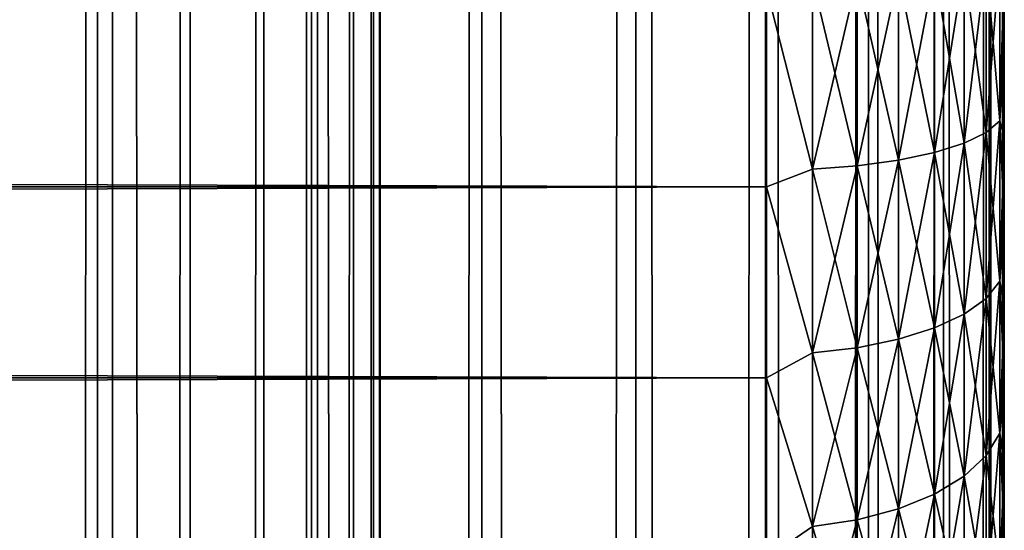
# Model space of a CAD drawing. Extents: x -265 to 265, y 0 to 1307.
# Tile 328 of 356: x 256.72 to 265, y 1133.74 to 1138.03. Entities that reach past the tile are written whole.
import ezdxf

# ---------------------------------------------------------------- set-up
doc = ezdxf.new("R2010")
doc.units = 0
doc.header["$LTSCALE"] = 81.481481
for name, color, linetype in [('119', 7, 'CONTINUOUS'), ('12', 7, 'CONTINUOUS'), ('120', 7, 'CONTINUOUS'), ('16', 7, 'CONTINUOUS'), ('9', 7, 'CONTINUOUS')]:
    doc.layers.add(name, color=color, linetype=linetype)

msp = doc.modelspace()

# ---------------------------------------------------------------- linework, layer by layer
at = {"layer": '119', "color": 7, "linetype": 'CONTINUOUS'}
for points in [[(255.7403, 1, 13.8582), (257.5, 1, 12.9904), (255.7403, 1299, 13.8582), (255.7403, 1, 13.8582)], [(255.7403, 1299, 13.8582), (257.5, 1, 12.9904), (257.5, 1299, 12.9904), (255.7403, 1299, 13.8582)], [(257.5, 1, 12.9904), (259.1314, 1, 11.9003), (257.5, 1299, 12.9904), (257.5, 1, 12.9904)], [(257.5, 1299, 12.9904), (259.1314, 1, 11.9003), (259.1314, 1299, 11.9003), (257.5, 1299, 12.9904)], [(259.1314, 1, 11.9003), (260.6066, 1, 10.6066), (259.1314, 1299, 11.9003), (259.1314, 1, 11.9003)], [(259.1314, 1299, 11.9003), (260.6066, 1, 10.6066), (260.6066, 1299, 10.6066), (259.1314, 1299, 11.9003)], [(260.6066, 1, 10.6066), (261.9003, 1, 9.1314), (260.6066, 1299, 10.6066), (260.6066, 1, 10.6066)], [(260.6066, 1299, 10.6066), (261.9003, 1, 9.1314), (261.9003, 1299, 9.1314), (260.6066, 1299, 10.6066)], [(261.9003, 1, 9.1314), (262.9904, 1, 7.5), (261.9003, 1299, 9.1314), (261.9003, 1, 9.1314)], [(261.9003, 1299, 9.1314), (262.9904, 1, 7.5), (262.9904, 1299, 7.5), (261.9003, 1299, 9.1314)], [(262.9904, 1, 7.5), (263.8582, 1, 5.7403), (262.9904, 1299, 7.5), (262.9904, 1, 7.5)], [(262.9904, 1299, 7.5), (263.8582, 1, 5.7403), (263.8582, 1299, 5.7403), (262.9904, 1299, 7.5)], [(263.8582, 1, 5.7403), (264.4889, 1, 3.8823), (263.8582, 1299, 5.7403), (263.8582, 1, 5.7403)], [(263.8582, 1299, 5.7403), (264.4889, 1, 3.8823), (264.4889, 1299, 3.8823), (263.8582, 1299, 5.7403)], [(264.4889, 1, 3.8823), (264.8717, 1, 1.9579), (264.4889, 1299, 3.8823), (264.4889, 1, 3.8823)], [(264.4889, 1299, 3.8823), (264.8717, 1, 1.9579), (264.8717, 1299, 1.9579), (264.4889, 1299, 3.8823)], [(264.8717, 1, 1.9579), (265, 1), (264.8717, 1299, 1.9579), (264.8717, 1, 1.9579)], [(264.8717, 1299, 1.9579), (265, 1), (265, 1299), (264.8717, 1299, 1.9579)]]:
    msp.add_3dface(points, dxfattribs=at)
at = {"layer": '12', "color": 7, "linetype": 'CONTINUOUS'}
for points in [[(-263, 1136.6275, 15.4635), (-263, 1138.2979, 15.1164), (263, 1136.6275, 15.4635), (-263, 1136.6275, 15.4635)], [(263, 1136.6275, 15.4635), (-263, 1138.2979, 15.1164), (263, 1138.2979, 15.1164), (263, 1136.6275, 15.4635)], [(-263, 1138.2979, 39.8836), (-263, 1136.6275, 39.5365), (263, 1138.2979, 39.8836), (-263, 1138.2979, 39.8836)], [(263, 1138.2979, 39.8836), (-263, 1136.6275, 39.5365), (263, 1136.6275, 39.5365), (263, 1138.2979, 39.8836)], [(-263, 1135.02, 16.0349), (-263, 1136.6275, 15.4635), (263, 1135.02, 16.0349), (-263, 1135.02, 16.0349)], [(263, 1135.02, 16.0349), (-263, 1136.6275, 15.4635), (263, 1136.6275, 15.4635), (263, 1135.02, 16.0349)], [(-263, 1136.6275, 39.5365), (-263, 1135.02, 38.9651), (263, 1136.6275, 39.5365), (-263, 1136.6275, 39.5365)], [(263, 1136.6275, 39.5365), (-263, 1135.02, 38.9651), (263, 1135.02, 38.9651), (263, 1136.6275, 39.5365)], [(-263, 1133.5052, 16.8198), (-263, 1135.02, 16.0349), (263, 1133.5052, 16.8198), (-263, 1133.5052, 16.8198)], [(263, 1133.5052, 16.8198), (-263, 1135.02, 16.0349), (263, 1135.02, 16.0349), (263, 1133.5052, 16.8198)], [(-263, 1135.02, 38.9651), (-263, 1133.5052, 38.1802), (263, 1135.02, 38.9651), (-263, 1135.02, 38.9651)], [(263, 1135.02, 38.9651), (-263, 1133.5052, 38.1802), (263, 1133.5052, 38.1802), (263, 1135.02, 38.9651)]]:
    msp.add_3dface(points, dxfattribs=at)
at = {"layer": '120', "color": 7, "linetype": 'CONTINUOUS'}
for points in [[(260.6066, 1299, -10.6066), (260.6066, 1, -10.6066), (259.75, 20, -11.399), (260.6066, 1299, -10.6066)], [(259.75, 1280, -11.399), (260.6066, 1299, -10.6066), (259.75, 20, -11.399), (259.75, 1280, -11.399)], [(261.9003, 1, -9.1314), (260.6066, 1, -10.6066), (261.9003, 1299, -9.1314), (261.9003, 1, -9.1314)], [(261.9003, 1299, -9.1314), (260.6066, 1, -10.6066), (260.6066, 1299, -10.6066), (261.9003, 1299, -9.1314)], [(262.9904, 1, -7.5), (261.9003, 1, -9.1314), (262.9904, 1299, -7.5), (262.9904, 1, -7.5)], [(262.9904, 1299, -7.5), (261.9003, 1, -9.1314), (261.9003, 1299, -9.1314), (262.9904, 1299, -7.5)], [(263.8582, 1, -5.7403), (262.9904, 1, -7.5), (263.8582, 1299, -5.7403), (263.8582, 1, -5.7403)], [(263.8582, 1299, -5.7403), (262.9904, 1, -7.5), (262.9904, 1299, -7.5), (263.8582, 1299, -5.7403)], [(264.4889, 1, -3.8823), (263.8582, 1, -5.7403), (264.4889, 1299, -3.8823), (264.4889, 1, -3.8823)], [(264.4889, 1299, -3.8823), (263.8582, 1, -5.7403), (263.8582, 1299, -5.7403), (264.4889, 1299, -3.8823)], [(264.8717, 1, -1.9579), (264.4889, 1, -3.8823), (264.8717, 1299, -1.9579), (264.8717, 1, -1.9579)], [(264.8717, 1299, -1.9579), (264.4889, 1, -3.8823), (264.4889, 1299, -3.8823), (264.8717, 1299, -1.9579)], [(265, 1299), (265, 1), (264.8717, 1, -1.9579), (265, 1299)], [(265, 1299), (264.8717, 1, -1.9579), (264.8717, 1299, -1.9579), (265, 1299)], [(259.6951, 1278.9668, -11.4457), (259.75, 1280, -11.399), (259.6951, 21.0333, -11.4457), (259.6951, 1278.9668, -11.4457)], [(259.6951, 21.0333, -11.4457), (259.75, 1280, -11.399), (259.75, 20, -11.399), (259.6951, 21.0333, -11.4457)], [(259.525, 1277.9175, -11.5877), (259.6951, 1278.9668, -11.4457), (259.525, 22.0825, -11.5877), (259.525, 1277.9175, -11.5877)], [(259.525, 22.0825, -11.5877), (259.6951, 1278.9668, -11.4457), (259.6951, 21.0333, -11.4457), (259.525, 22.0825, -11.5877)], [(259.2244, 1276.842, -11.8284), (259.525, 1277.9175, -11.5877), (259.2244, 23.1581, -11.8284), (259.2244, 1276.842, -11.8284)], [(259.2244, 23.1581, -11.8284), (259.525, 1277.9175, -11.5877), (259.525, 22.0825, -11.5877), (259.2244, 23.1581, -11.8284)], [(258.7723, 1275.7446, -12.1674), (259.2244, 1276.842, -11.8284), (258.7723, 24.2554, -12.1674), (258.7723, 1275.7446, -12.1674)], [(258.7723, 24.2554, -12.1674), (259.2244, 1276.842, -11.8284), (259.2244, 23.1581, -11.8284), (258.7723, 24.2554, -12.1674)], [(258.1533, 1274.6534, -12.5906), (258.7723, 1275.7446, -12.1674), (258.1533, 25.3466, -12.5906), (258.1533, 1274.6534, -12.5906)], [(258.1533, 25.3466, -12.5906), (258.7723, 1275.7446, -12.1674), (258.7723, 24.2554, -12.1674), (258.1533, 25.3466, -12.5906)], [(257.3737, 1273.621, -13.0625), (258.1533, 1274.6534, -12.5906), (257.3737, 26.379, -13.0625), (257.3737, 1273.621, -13.0625)], [(257.3737, 26.379, -13.0625), (258.1533, 1274.6534, -12.5906), (258.1533, 25.3466, -12.5906), (257.3737, 26.379, -13.0625)], [(256.4613, 1272.6984, -13.537), (257.3737, 1273.621, -13.0625), (256.4613, 27.3016, -13.537), (256.4613, 1272.6984, -13.537)], [(256.4613, 27.3016, -13.537), (257.3737, 1273.621, -13.0625), (257.3737, 26.379, -13.0625), (256.4613, 27.3016, -13.537)]]:
    msp.add_3dface(points, dxfattribs=at)
at = {"layer": '16', "color": 7, "linetype": 'CONTINUOUS'}
for points in [[(264.8476, 1138.5295, 16.3307), (264.8476, 1137.0842, 16.6181), (264.6625, 1138.4844, 15.9875), (264.8476, 1138.5295, 16.3307)], [(264.8476, 1137.0842, 38.3819), (264.8476, 1138.5295, 38.6693), (264.6625, 1136.9946, 38.7161), (264.8476, 1137.0842, 38.3819)], [(264.6625, 1136.9946, 38.7161), (264.8476, 1138.5295, 38.6693), (264.6625, 1138.4844, 39.0125), (264.6625, 1136.9946, 38.7161)], [(264.9616, 1138.5785, 16.703), (264.9616, 1137.1814, 16.9809), (264.8476, 1138.5295, 16.3307), (264.9616, 1138.5785, 16.703)], [(264.9616, 1137.1814, 38.0191), (264.9616, 1138.5785, 38.297), (264.8476, 1137.0842, 38.3819), (264.9616, 1137.1814, 38.0191)], [(264.8476, 1137.0842, 38.3819), (264.9616, 1138.5785, 38.297), (264.8476, 1138.5295, 38.6693), (264.8476, 1137.0842, 38.3819)], [(264.8476, 1138.5295, 16.3307), (264.9616, 1137.1814, 16.9809), (264.8476, 1137.0842, 16.6181), (264.8476, 1138.5295, 16.3307)], [(265, 1138.5057, 17.1069), (265, 1137.7681, 17.2399), (264.9616, 1138.5785, 16.703), (265, 1138.5057, 17.1069)], [(264.9616, 1138.5785, 16.703), (265, 1137.7681, 17.2399), (264.9616, 1137.1814, 16.9809), (264.9616, 1138.5785, 16.703)], [(264.9616, 1137.1814, 38.0191), (265, 1138.5057, 37.8931), (264.9616, 1138.5785, 38.297), (264.9616, 1137.1814, 38.0191)], [(264.4134, 1138.4448, 15.6869), (264.4134, 1136.9162, 15.9909), (264.1098, 1138.4123, 15.4403), (264.4134, 1138.4448, 15.6869)], [(264.4134, 1136.9162, 39.0091), (264.4134, 1138.4448, 39.3131), (264.1098, 1136.8518, 39.2493), (264.4134, 1136.9162, 39.0091)], [(264.1098, 1136.8518, 39.2493), (264.4134, 1138.4448, 39.3131), (264.1098, 1138.4123, 39.5597), (264.1098, 1136.8518, 39.2493)], [(264.6625, 1138.4844, 15.9875), (264.6625, 1136.9946, 16.2839), (264.4134, 1138.4448, 15.6869), (264.6625, 1138.4844, 15.9875)], [(264.6625, 1136.9946, 38.7161), (264.6625, 1138.4844, 39.0125), (264.4134, 1136.9162, 39.0091), (264.6625, 1136.9946, 38.7161)], [(264.4134, 1136.9162, 39.0091), (264.6625, 1138.4844, 39.0125), (264.4134, 1138.4448, 39.3131), (264.4134, 1136.9162, 39.0091)], [(264.4134, 1138.4448, 15.6869), (264.6625, 1136.9946, 16.2839), (264.4134, 1136.9162, 15.9909), (264.4134, 1138.4448, 15.6869)], [(264.6625, 1138.4844, 15.9875), (264.8476, 1137.0842, 16.6181), (264.6625, 1136.9946, 16.2839), (264.6625, 1138.4844, 15.9875)], [(265, 1137.7681, 37.7601), (265, 1138.5057, 37.8931), (264.9616, 1137.1814, 38.0191), (265, 1137.7681, 37.7601)], [(263, 1138.2979, 39.8836), (263.3879, 1136.7746, 39.5374), (263.3879, 1138.3734, 39.8554), (263, 1138.2979, 39.8836)], [(263, 1138.2979, 15.1164), (263.3879, 1138.3734, 15.1446), (263.3879, 1136.7746, 15.4626), (263, 1138.2979, 15.1164)], [(263.7636, 1138.3882, 15.2571), (263.7636, 1136.804, 15.5723), (263.3879, 1138.3734, 15.1446), (263.7636, 1138.3882, 15.2571)], [(263.7636, 1136.804, 39.4277), (263.7636, 1138.3882, 39.7429), (263.3879, 1136.7746, 39.5374), (263.7636, 1136.804, 39.4277)], [(263.3879, 1136.7746, 39.5374), (263.7636, 1138.3882, 39.7429), (263.3879, 1138.3734, 39.8554), (263.3879, 1136.7746, 39.5374)], [(263.3879, 1138.3734, 15.1446), (263.7636, 1136.804, 15.5723), (263.3879, 1136.7746, 15.4626), (263.3879, 1138.3734, 15.1446)], [(264.1098, 1138.4123, 15.4403), (264.1098, 1136.8518, 15.7507), (263.7636, 1138.3882, 15.2571), (264.1098, 1138.4123, 15.4403)], [(264.1098, 1136.8518, 39.2493), (264.1098, 1138.4123, 39.5597), (263.7636, 1136.804, 39.4277), (264.1098, 1136.8518, 39.2493)], [(263.7636, 1136.804, 39.4277), (264.1098, 1138.4123, 39.5597), (263.7636, 1138.3882, 39.7429), (263.7636, 1136.804, 39.4277)], [(263.7636, 1138.3882, 15.2571), (264.1098, 1136.8518, 15.7507), (263.7636, 1136.804, 15.5723), (263.7636, 1138.3882, 15.2571)], [(264.1098, 1138.4123, 15.4403), (264.4134, 1136.9162, 15.9909), (264.1098, 1136.8518, 15.7507), (264.1098, 1138.4123, 15.4403)], [(263, 1138.2979, 39.8836), (263, 1136.6275, 39.5365), (263.3879, 1136.7746, 39.5374), (263, 1138.2979, 39.8836)], [(263, 1136.6275, 15.4635), (263, 1138.2979, 15.1164), (263.3879, 1136.7746, 15.4626), (263, 1136.6275, 15.4635)], [(265, 1137.7681, 17.2399), (265, 1137.0419, 17.4253), (264.9616, 1137.1814, 16.9809), (265, 1137.7681, 17.2399)], [(265, 1137.0419, 37.5747), (265, 1137.7681, 37.7601), (264.9616, 1137.1814, 38.0191), (265, 1137.0419, 37.5747)], [(264.9616, 1137.1814, 16.9809), (264.9616, 1135.8325, 17.4388), (264.8476, 1137.0842, 16.6181), (264.9616, 1137.1814, 16.9809)], [(264.9616, 1135.8325, 37.5612), (264.9616, 1137.1814, 38.0191), (264.8476, 1135.6888, 37.9082), (264.9616, 1135.8325, 37.5612)], [(264.8476, 1135.6888, 37.9082), (264.9616, 1137.1814, 38.0191), (264.8476, 1137.0842, 38.3819), (264.8476, 1135.6888, 37.9082)], [(265, 1137.0419, 17.4253), (265, 1136.3307, 17.662), (264.9616, 1137.1814, 16.9809), (265, 1137.0419, 17.4253)], [(264.9616, 1137.1814, 16.9809), (265, 1136.3307, 17.662), (264.9616, 1135.8325, 17.4388), (264.9616, 1137.1814, 16.9809)], [(264.9616, 1135.8325, 37.5612), (265, 1137.0419, 37.5747), (264.9616, 1137.1814, 38.0191), (264.9616, 1135.8325, 37.5612)], [(264.8476, 1137.0842, 16.6181), (264.8476, 1135.6888, 17.0918), (264.6625, 1136.9946, 16.2839), (264.8476, 1137.0842, 16.6181)], [(264.8476, 1135.6888, 37.9082), (264.8476, 1137.0842, 38.3819), (264.6625, 1135.5564, 38.2279), (264.8476, 1135.6888, 37.9082)], [(264.6625, 1135.5564, 38.2279), (264.8476, 1137.0842, 38.3819), (264.6625, 1136.9946, 38.7161), (264.6625, 1135.5564, 38.2279)], [(264.8476, 1137.0842, 16.6181), (264.9616, 1135.8325, 17.4388), (264.8476, 1135.6888, 17.0918), (264.8476, 1137.0842, 16.6181)], [(265, 1136.3307, 37.338), (265, 1137.0419, 37.5747), (264.9616, 1135.8325, 37.5612), (265, 1136.3307, 37.338)], [(264.6625, 1136.9946, 16.2839), (264.6625, 1135.5564, 16.7721), (264.4134, 1136.9162, 15.9909), (264.6625, 1136.9946, 16.2839)], [(264.6625, 1135.5564, 38.2279), (264.6625, 1136.9946, 38.7161), (264.4134, 1135.4403, 38.5081), (264.6625, 1135.5564, 38.2279)], [(264.4134, 1135.4403, 38.5081), (264.6625, 1136.9946, 38.7161), (264.4134, 1136.9162, 39.0091), (264.4134, 1135.4403, 38.5081)], [(264.6625, 1136.9946, 16.2839), (264.8476, 1135.6888, 17.0918), (264.6625, 1135.5564, 16.7721), (264.6625, 1136.9946, 16.2839)], [(264.1098, 1136.8518, 15.7507), (264.1098, 1135.3451, 16.2621), (263.7636, 1136.804, 15.5723), (264.1098, 1136.8518, 15.7507)], [(264.1098, 1135.3451, 38.7379), (264.1098, 1136.8518, 39.2493), (263.7636, 1135.2744, 38.9085), (264.1098, 1135.3451, 38.7379)], [(263.7636, 1135.2744, 38.9085), (264.1098, 1136.8518, 39.2493), (263.7636, 1136.804, 39.4277), (263.7636, 1135.2744, 38.9085)], [(264.4134, 1136.9162, 15.9909), (264.4134, 1135.4403, 16.4919), (264.1098, 1136.8518, 15.7507), (264.4134, 1136.9162, 15.9909)], [(264.4134, 1135.4403, 38.5081), (264.4134, 1136.9162, 39.0091), (264.1098, 1135.3451, 38.7379), (264.4134, 1135.4403, 38.5081)], [(264.1098, 1135.3451, 38.7379), (264.4134, 1136.9162, 39.0091), (264.1098, 1136.8518, 39.2493), (264.1098, 1135.3451, 38.7379)], [(264.1098, 1136.8518, 15.7507), (264.4134, 1135.4403, 16.4919), (264.1098, 1135.3451, 16.2621), (264.1098, 1136.8518, 15.7507)], [(264.4134, 1136.9162, 15.9909), (264.6625, 1135.5564, 16.7721), (264.4134, 1135.4403, 16.4919), (264.4134, 1136.9162, 15.9909)], [(263, 1136.6275, 39.5365), (263.3879, 1135.231, 39.0134), (263.3879, 1136.7746, 39.5374), (263, 1136.6275, 39.5365)], [(263, 1136.6275, 15.4635), (263.3879, 1136.7746, 15.4626), (263.3879, 1135.231, 15.9866), (263, 1136.6275, 15.4635)], [(263.7636, 1136.804, 15.5723), (263.7636, 1135.2744, 16.0915), (263.3879, 1136.7746, 15.4626), (263.7636, 1136.804, 15.5723)], [(263.7636, 1135.2744, 38.9085), (263.7636, 1136.804, 39.4277), (263.3879, 1135.231, 39.0134), (263.7636, 1135.2744, 38.9085)], [(263.3879, 1135.231, 39.0134), (263.7636, 1136.804, 39.4277), (263.3879, 1136.7746, 39.5374), (263.3879, 1135.231, 39.0134)], [(263.3879, 1136.7746, 15.4626), (263.7636, 1135.2744, 16.0915), (263.3879, 1135.231, 15.9866), (263.3879, 1136.7746, 15.4626)], [(263.7636, 1136.804, 15.5723), (264.1098, 1135.3451, 16.2621), (263.7636, 1135.2744, 16.0915), (263.7636, 1136.804, 15.5723)], [(263, 1136.6275, 39.5365), (263, 1135.02, 38.9651), (263.3879, 1135.231, 39.0134), (263, 1136.6275, 39.5365)], [(263, 1135.02, 16.0349), (263, 1136.6275, 15.4635), (263.3879, 1135.231, 15.9866), (263, 1135.02, 16.0349)], [(265, 1136.3307, 17.662), (265, 1135.6382, 17.9488), (264.9616, 1135.8325, 17.4388), (265, 1136.3307, 17.662)], [(265, 1135.6382, 37.0512), (265, 1136.3307, 37.338), (264.9616, 1135.8325, 37.5612), (265, 1135.6382, 37.0512)], [(264.9616, 1135.8325, 17.4388), (264.9616, 1134.5549, 18.0688), (264.8476, 1135.6888, 17.0918), (264.9616, 1135.8325, 17.4388)], [(264.9616, 1134.5549, 36.9312), (264.9616, 1135.8325, 37.5612), (264.8476, 1134.3671, 37.2564), (264.9616, 1134.5549, 36.9312)], [(264.8476, 1134.3671, 37.2564), (264.9616, 1135.8325, 37.5612), (264.8476, 1135.6888, 37.9082), (264.8476, 1134.3671, 37.2564)], [(265, 1135.6382, 17.9488), (265, 1134.9679, 18.2844), (264.9616, 1135.8325, 17.4388), (265, 1135.6382, 17.9488)], [(264.9616, 1135.8325, 17.4388), (265, 1134.9679, 18.2844), (264.9616, 1134.5549, 18.0688), (264.9616, 1135.8325, 17.4388)], [(264.9616, 1134.5549, 36.9312), (265, 1135.6382, 37.0512), (264.9616, 1135.8325, 37.5612), (264.9616, 1134.5549, 36.9312)], [(264.8476, 1135.6888, 17.0918), (264.8476, 1134.3671, 17.7436), (264.6625, 1135.5564, 16.7721), (264.8476, 1135.6888, 17.0918)], [(264.8476, 1134.3671, 37.2564), (264.8476, 1135.6888, 37.9082), (264.6625, 1134.1941, 37.5561), (264.8476, 1134.3671, 37.2564)], [(264.6625, 1134.1941, 37.5561), (264.8476, 1135.6888, 37.9082), (264.6625, 1135.5564, 38.2279), (264.6625, 1134.1941, 37.5561)], [(264.8476, 1135.6888, 17.0918), (264.9616, 1134.5549, 18.0688), (264.8476, 1134.3671, 17.7436), (264.8476, 1135.6888, 17.0918)], [(265, 1134.9679, 36.7156), (265, 1135.6382, 37.0512), (264.9616, 1134.5549, 36.9312), (265, 1134.9679, 36.7156)], [(264.6625, 1135.5564, 16.7721), (264.6625, 1134.1941, 17.4439), (264.4134, 1135.4403, 16.4919), (264.6625, 1135.5564, 16.7721)], [(264.6625, 1134.1941, 37.5561), (264.6625, 1135.5564, 38.2279), (264.4134, 1134.0425, 37.8187), (264.6625, 1134.1941, 37.5561)], [(264.4134, 1134.0425, 37.8187), (264.6625, 1135.5564, 38.2279), (264.4134, 1135.4403, 38.5081), (264.4134, 1134.0425, 37.8187)], [(264.6625, 1135.5564, 16.7721), (264.8476, 1134.3671, 17.7436), (264.6625, 1134.1941, 17.4439), (264.6625, 1135.5564, 16.7721)], [(264.4134, 1135.4403, 16.4919), (264.4134, 1134.0425, 17.1813), (264.1098, 1135.3451, 16.2621), (264.4134, 1135.4403, 16.4919)], [(264.4134, 1134.0425, 37.8187), (264.4134, 1135.4403, 38.5081), (264.1098, 1133.9181, 38.0342), (264.4134, 1134.0425, 37.8187)], [(264.1098, 1133.9181, 38.0342), (264.4134, 1135.4403, 38.5081), (264.1098, 1135.3451, 38.7379), (264.1098, 1133.9181, 38.0342)], [(264.4134, 1135.4403, 16.4919), (264.6625, 1134.1941, 17.4439), (264.4134, 1134.0425, 17.1813), (264.4134, 1135.4403, 16.4919)], [(264.1098, 1135.3451, 16.2621), (264.1098, 1133.9181, 16.9658), (263.7636, 1135.2744, 16.0915), (264.1098, 1135.3451, 16.2621)], [(264.1098, 1133.9181, 38.0342), (264.1098, 1135.3451, 38.7379), (263.7636, 1133.8257, 38.1941), (264.1098, 1133.9181, 38.0342)], [(263.7636, 1133.8257, 38.1941), (264.1098, 1135.3451, 38.7379), (263.7636, 1135.2744, 38.9085), (263.7636, 1133.8257, 38.1941)], [(264.1098, 1135.3451, 16.2621), (264.4134, 1134.0425, 17.1813), (264.1098, 1133.9181, 16.9658), (264.1098, 1135.3451, 16.2621)], [(263, 1135.02, 38.9651), (263.3879, 1133.769, 38.2924), (263.3879, 1135.231, 39.0134), (263, 1135.02, 38.9651)], [(263, 1135.02, 16.0349), (263.3879, 1135.231, 15.9866), (263.3879, 1133.769, 16.7076), (263, 1135.02, 16.0349)], [(263.7636, 1135.2744, 16.0915), (263.7636, 1133.8257, 16.8059), (263.3879, 1135.231, 15.9866), (263.7636, 1135.2744, 16.0915)], [(263.7636, 1133.8257, 38.1941), (263.7636, 1135.2744, 38.9085), (263.3879, 1133.769, 38.2924), (263.7636, 1133.8257, 38.1941)], [(263.3879, 1133.769, 38.2924), (263.7636, 1135.2744, 38.9085), (263.3879, 1135.231, 39.0134), (263.3879, 1133.769, 38.2924)], [(263.3879, 1135.231, 15.9866), (263.7636, 1133.8257, 16.8059), (263.3879, 1133.769, 16.7076), (263.3879, 1135.231, 15.9866)], [(263.7636, 1135.2744, 16.0915), (264.1098, 1133.9181, 16.9658), (263.7636, 1133.8257, 16.8059), (263.7636, 1135.2744, 16.0915)], [(263, 1135.02, 38.9651), (263, 1133.5052, 38.1802), (263.3879, 1133.769, 38.2924), (263, 1135.02, 38.9651)], [(263, 1133.5052, 16.8198), (263, 1135.02, 16.0349), (263.3879, 1133.769, 16.7076), (263, 1133.5052, 16.8198)], [(265, 1134.9679, 18.2844), (265, 1134.3233, 18.6668), (264.9616, 1134.5549, 18.0688), (265, 1134.9679, 18.2844)], [(265, 1134.3233, 36.3332), (265, 1134.9679, 36.7156), (264.9616, 1134.5549, 36.9312), (265, 1134.3233, 36.3332)], [(264.9616, 1134.5549, 18.0688), (264.9616, 1133.3705, 18.8602), (264.8476, 1134.3671, 17.7436), (264.9616, 1134.5549, 18.0688)], [(264.9616, 1133.3705, 36.1398), (264.9616, 1134.5549, 36.9312), (264.8476, 1133.1419, 36.4377), (264.9616, 1133.3705, 36.1398)], [(264.8476, 1133.1419, 36.4377), (264.9616, 1134.5549, 36.9312), (264.8476, 1134.3671, 37.2564), (264.8476, 1133.1419, 36.4377)], [(265, 1134.3233, 18.6668), (265, 1133.7076, 19.0943), (264.9616, 1134.5549, 18.0688), (265, 1134.3233, 18.6668)], [(264.9616, 1134.5549, 18.0688), (265, 1133.7076, 19.0943), (264.9616, 1133.3705, 18.8602), (264.9616, 1134.5549, 18.0688)], [(264.9616, 1133.3705, 36.1398), (265, 1134.3233, 36.3332), (264.9616, 1134.5549, 36.9312), (264.9616, 1133.3705, 36.1398)], [(264.8476, 1134.3671, 17.7436), (264.8476, 1133.1419, 18.5623), (264.6625, 1134.1941, 17.4439), (264.8476, 1134.3671, 17.7436)], [(264.8476, 1133.1419, 36.4377), (264.8476, 1134.3671, 37.2564), (264.6625, 1132.9312, 36.7123), (264.8476, 1133.1419, 36.4377)], [(264.6625, 1132.9312, 36.7123), (264.8476, 1134.3671, 37.2564), (264.6625, 1134.1941, 37.5561), (264.6625, 1132.9312, 36.7123)], [(264.8476, 1134.3671, 17.7436), (264.9616, 1133.3705, 18.8602), (264.8476, 1133.1419, 18.5623), (264.8476, 1134.3671, 17.7436)], [(265, 1133.7076, 35.9057), (265, 1134.3233, 36.3332), (264.9616, 1133.3705, 36.1398), (265, 1133.7076, 35.9057)], [(264.6625, 1134.1941, 17.4439), (264.6625, 1132.9312, 18.2877), (264.4134, 1134.0425, 17.1813), (264.6625, 1134.1941, 17.4439)], [(264.6625, 1132.9312, 36.7123), (264.6625, 1134.1941, 37.5561), (264.4134, 1132.7466, 36.9528), (264.6625, 1132.9312, 36.7123)], [(264.4134, 1132.7466, 36.9528), (264.6625, 1134.1941, 37.5561), (264.4134, 1134.0425, 37.8187), (264.4134, 1132.7466, 36.9528)], [(264.6625, 1134.1941, 17.4439), (264.8476, 1133.1419, 18.5623), (264.6625, 1132.9312, 18.2877), (264.6625, 1134.1941, 17.4439)], [(264.4134, 1134.0425, 17.1813), (264.4134, 1132.7466, 18.0472), (264.1098, 1133.9181, 16.9658), (264.4134, 1134.0425, 17.1813)], [(264.4134, 1132.7466, 36.9528), (264.4134, 1134.0425, 37.8187), (264.1098, 1132.5951, 37.1502), (264.4134, 1132.7466, 36.9528)], [(264.1098, 1132.5951, 37.1502), (264.4134, 1134.0425, 37.8187), (264.1098, 1133.9181, 38.0342), (264.1098, 1132.5951, 37.1502)], [(264.4134, 1134.0425, 17.1813), (264.6625, 1132.9312, 18.2877), (264.4134, 1132.7466, 18.0472), (264.4134, 1134.0425, 17.1813)], [(264.1098, 1133.9181, 16.9658), (264.1098, 1132.5951, 17.8498), (263.7636, 1133.8257, 16.8059), (264.1098, 1133.9181, 16.9658)], [(264.1098, 1132.5951, 37.1502), (264.1098, 1133.9181, 38.0342), (263.7636, 1132.4827, 37.2967), (264.1098, 1132.5951, 37.1502)], [(263.7636, 1132.4827, 37.2967), (264.1098, 1133.9181, 38.0342), (263.7636, 1133.8257, 38.1941), (263.7636, 1132.4827, 37.2967)], [(264.1098, 1133.9181, 16.9658), (264.4134, 1132.7466, 18.0472), (264.1098, 1132.5951, 17.8498), (264.1098, 1133.9181, 16.9658)], [(263.7636, 1133.8257, 16.8059), (263.7636, 1132.4827, 17.7033), (263.3879, 1133.769, 16.7076), (263.7636, 1133.8257, 16.8059)], [(263.7636, 1132.4827, 37.2967), (263.7636, 1133.8257, 38.1941), (263.3879, 1132.4136, 37.3868), (263.7636, 1132.4827, 37.2967)], [(263.3879, 1132.4136, 37.3868), (263.7636, 1133.8257, 38.1941), (263.3879, 1133.769, 38.2924), (263.3879, 1132.4136, 37.3868)], [(263.7636, 1133.8257, 16.8059), (264.1098, 1132.5951, 17.8498), (263.7636, 1132.4827, 17.7033), (263.7636, 1133.8257, 16.8059)], [(263, 1133.5052, 38.1802), (263.3879, 1132.4136, 37.3868), (263.3879, 1133.769, 38.2924), (263, 1133.5052, 38.1802)], [(263, 1133.5052, 16.8198), (263.3879, 1133.769, 16.7076), (263.3879, 1132.4136, 17.6132), (263, 1133.5052, 16.8198)], [(263.3879, 1133.769, 16.7076), (263.7636, 1132.4827, 17.7033), (263.3879, 1132.4136, 17.6132), (263.3879, 1133.769, 16.7076)]]:
    msp.add_3dface(points, dxfattribs=at)
at = {"layer": '9', "color": 7, "linetype": 'CONTINUOUS'}
for points in [[(265, 1137.7681, 17.2399), (265, 1138.5057, 17.1069), (265, 1137.7681, 37.7601), (265, 1137.7681, 17.2399)], [(265, 1137.7681, 37.7601), (265, 1138.5057, 17.1069), (265, 1138.5057, 37.8931), (265, 1137.7681, 37.7601)], [(265, 1137.0419, 17.4253), (265, 1137.7681, 17.2399), (265, 1137.0419, 37.5747), (265, 1137.0419, 17.4253)], [(265, 1137.0419, 37.5747), (265, 1137.7681, 17.2399), (265, 1137.7681, 37.7601), (265, 1137.0419, 37.5747)], [(265, 1136.3307, 17.662), (265, 1137.0419, 17.4253), (265, 1136.3307, 37.338), (265, 1136.3307, 17.662)], [(265, 1136.3307, 37.338), (265, 1137.0419, 17.4253), (265, 1137.0419, 37.5747), (265, 1136.3307, 37.338)], [(265, 1135.6382, 17.9488), (265, 1136.3307, 17.662), (265, 1135.6382, 37.0512), (265, 1135.6382, 17.9488)], [(265, 1135.6382, 37.0512), (265, 1136.3307, 17.662), (265, 1136.3307, 37.338), (265, 1135.6382, 37.0512)], [(265, 1134.9679, 18.2844), (265, 1135.6382, 17.9488), (265, 1134.9679, 36.7156), (265, 1134.9679, 18.2844)], [(265, 1134.9679, 36.7156), (265, 1135.6382, 17.9488), (265, 1135.6382, 37.0512), (265, 1134.9679, 36.7156)], [(265, 1134.3233, 18.6668), (265, 1134.9679, 18.2844), (265, 1134.3233, 36.3332), (265, 1134.3233, 18.6668)], [(265, 1134.3233, 36.3332), (265, 1134.9679, 18.2844), (265, 1134.9679, 36.7156), (265, 1134.3233, 36.3332)], [(265, 1133.7076, 19.0943), (265, 1134.3233, 18.6668), (265, 1133.7076, 35.9057), (265, 1133.7076, 19.0943)], [(265, 1133.7076, 35.9057), (265, 1134.3233, 18.6668), (265, 1134.3233, 36.3332), (265, 1133.7076, 35.9057)]]:
    msp.add_3dface(points, dxfattribs=at)

doc.saveas('drawing.dxf')
